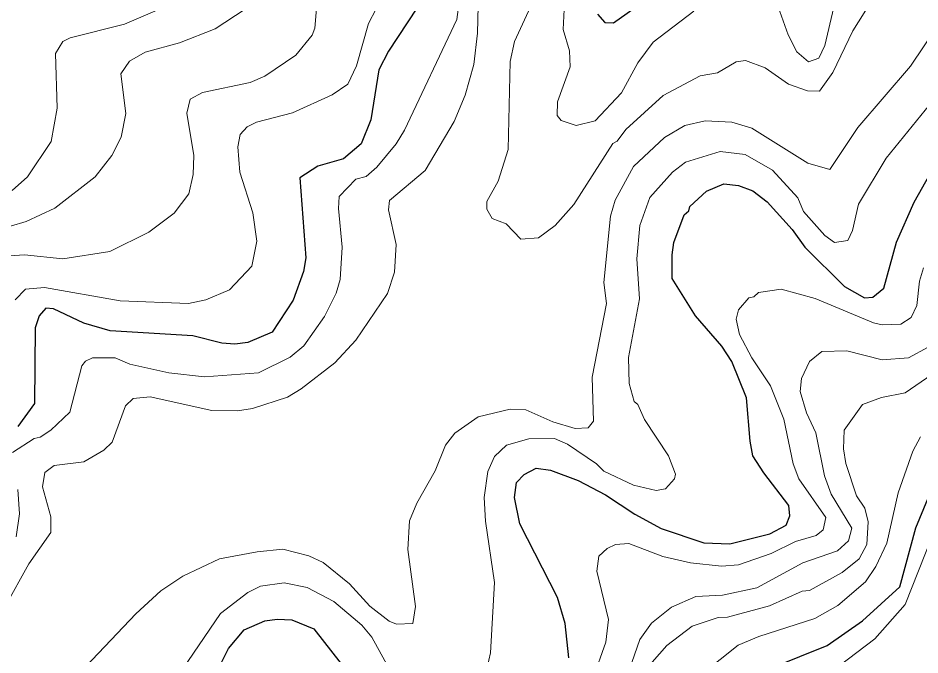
# Model space of a CAD drawing. Extents: x 673.3 to 698.5, y 6984.3 to 7012.3.
# Drawn here: x 680.871 to 682.005, y 7004.407 to 7005.208 of the extents above; entities that cross this region are included whole.
import ezdxf

# ---------------------------------------------------------------- set-up
doc = ezdxf.new("R2010")
doc.units = 0
doc.header["$LTSCALE"] = 0.032
doc.layers.add('1', color=7, linetype='Continuous', lineweight=25)
doc.layers.add('2', color=7, linetype='Continuous', lineweight=13)

msp = doc.modelspace()

# ---------------------------------------------------------------- linework, layer by layer
at = {"layer": '1'}
for points in [[(681.6, 7005.2122), (681.6093, 7005.2017), (681.6202, 7005.2015), (681.6645, 7005.2333)], [(681.3726, 7005.2199), (681.337, 7005.1658), (681.3249, 7005.1424), (681.3149, 7005.0795), (681.3028, 7005.0493), (681.2806, 7005.0304), (681.2482, 7005.0214), (681.2256, 7005.0069), (681.2334, 7004.9062), (681.2302, 7004.8889), (681.2171, 7004.8528), (681.191, 7004.8129), (681.1604, 7004.7999), (681.1441, 7004.7975), (681.1278, 7004.799), (681.091, 7004.8081), (680.9872, 7004.8146), (680.954, 7004.8241), (680.9161, 7004.8421), (680.9063, 7004.8429), (680.898, 7004.8332), (680.893, 7004.8183), (680.8921, 7004.7233), (680.871, 7004.6941)], [(681.7162, 7004.9707), (681.7369, 7004.9899), (681.7588, 7004.9991), (681.7771, 7004.997), (681.7953, 7004.9904), (681.8133, 7004.9766), (681.8448, 7004.9418), (681.8608, 7004.9194), (681.9103, 7004.8703), (681.9357, 7004.8561), (681.9462, 7004.8569), (681.9598, 7004.8681), (681.976, 7004.9258), (681.998, 7004.9763), (682.0181, 7005.0118)], [(681.5641, 7004.4036), (681.5593, 7004.4465), (681.5495, 7004.4792), (681.5024, 7004.5717), (681.4957, 7004.6049), (681.4981, 7004.624), (681.5077, 7004.634), (681.5227, 7004.6417), (681.5409, 7004.6395), (681.5757, 7004.6263), (681.61, 7004.6084), (681.6467, 7004.5841), (681.68, 7004.566), (681.7337, 7004.5482), (681.7663, 7004.5467), (681.8168, 7004.5592), (681.8373, 7004.5702), (681.8418, 7004.5818), (681.8406, 7004.595), (681.809, 7004.6358), (681.7954, 7004.6574), (681.7917, 7004.6757), (681.7872, 7004.7304), (681.7687, 7004.7759), (681.7562, 7004.7953), (681.7232, 7004.8331), (681.6939, 7004.8804), (681.6936, 7004.9101), (681.6959, 7004.9254), (681.7091, 7004.9603), (681.7146, 7004.9652), (681.7162, 7004.9707)], [(681.614, 7004.057), (681.6474, 7004.1694), (681.6829, 7004.2615), (681.703, 7004.298), (681.7321, 7004.3343), (681.7835, 7004.3766), (681.8885, 7004.4189), (681.9332, 7004.4499), (681.9799, 7004.4926), (682, 7004.5668), (682.0151, 7004.6033)], [(681.1269, 7004.397), (681.1362, 7004.4152), (681.1555, 7004.4385), (681.1816, 7004.4498), (681.1973, 7004.4521), (681.2155, 7004.4513), (681.2432, 7004.4399), (681.2778, 7004.3958)]]:
    msp.add_lwpolyline(points, dxfattribs=at)
at = {"layer": '2'}
for points in [[(680.8646, 7004.6614), (680.8916, 7004.6792), (680.8994, 7004.681), (680.9127, 7004.6895), (680.9364, 7004.7122), (680.9514, 7004.7706), (680.9563, 7004.7765), (680.9649, 7004.7803), (680.9937, 7004.7803), (681.0121, 7004.7726), (681.0611, 7004.7617), (681.1057, 7004.7568), (681.1736, 7004.7616), (681.2136, 7004.7812), (681.2307, 7004.7954), (681.2567, 7004.8325), (681.2713, 7004.8619), (681.2765, 7004.8789), (681.2791, 7004.9197), (681.2742, 7004.9681), (681.2752, 7004.9833), (681.2961, 7005.0049), (681.3092, 7005.0085), (681.3227, 7005.0203), (681.3469, 7005.0493), (681.3574, 7005.0664), (681.4231, 7005.2055), (681.4328, 7005.2788)], [(681.2491, 7005.2501), (681.2447, 7005.1949), (681.2412, 7005.1861), (681.2207, 7005.161), (681.1818, 7005.1344), (681.1631, 7005.1264), (681.1032, 7005.1138), (681.0877, 7005.1057), (681.0836, 7005.088), (681.0925, 7005.0346), (681.0917, 7005.0108), (681.086, 7004.9866), (681.0675, 7004.9622), (681.0358, 7004.9384), (680.9869, 7004.9142), (680.9278, 7004.905), (680.8795, 7004.9098), (680.8361, 7004.907)], [(680.864, 7004.9908), (680.8834, 7005.0078), (680.9132, 7005.0522), (680.9208, 7005.0943), (680.9183, 7005.163), (680.9277, 7005.1779), (680.9368, 7005.1828), (681.0051, 7005.1998), (681.1119, 7005.2458)], [(681.3311, 7005.238), (681.3122, 7005.2007), (681.2968, 7005.1473), (681.2862, 7005.1242), (681.2665, 7005.1111), (681.2166, 7005.0885), (681.1712, 7005.0766), (681.1593, 7005.0709), (681.1505, 7005.0613), (681.1479, 7005.0455), (681.1504, 7005.0137), (681.1665, 7004.9626), (681.1715, 7004.927), (681.1653, 7004.8958), (681.1374, 7004.8658), (681.1077, 7004.8535), (681.0859, 7004.8488), (680.9998, 7004.852), (680.9048, 7004.869), (680.8807, 7004.8666), (680.8678, 7004.8534)], [(681.9444, 7005.2287), (681.9208, 7005.1915), (681.896, 7005.1389), (681.8789, 7005.1158), (681.8641, 7005.1161), (681.8402, 7005.1244), (681.8108, 7005.1448), (681.7862, 7005.154), (681.7744, 7005.1524), (681.7508, 7005.1388), (681.7289, 7005.135), (681.6827, 7005.1103), (681.6355, 7005.0675), (681.6246, 7005.0527), (681.6191, 7005.05), (681.5703, 7004.9731), (681.5466, 7004.9469), (681.5256, 7004.9313), (681.5034, 7004.9296), (681.4851, 7004.9487), (681.4674, 7004.9556), (681.4607, 7004.9672), (681.4608, 7004.9768), (681.4751, 7005.0024), (681.4876, 7005.0424), (681.49, 7005.1528), (681.4956, 7005.1782), (681.5257, 7005.2437)], [(680.8619, 7004.9461), (680.8818, 7004.9519), (680.9175, 7004.9686), (680.9683, 7005.0079), (680.9895, 7005.0346), (681.0012, 7005.0577), (681.007, 7005.0876), (681.0006, 7005.1372), (681.0116, 7005.1535), (681.0314, 7005.1645), (681.0744, 7005.1762), (681.1192, 7005.1939), (681.1571, 7005.2187)], [(681.4501, 7005.2228), (681.4492, 7005.1884), (681.4443, 7005.1493)], [(681.5582, 7005.2182), (681.5568, 7005.1932), (681.5647, 7005.1662), (681.5656, 7005.1461), (681.5495, 7005.1023), (681.5492, 7005.0852), (681.5541, 7005.0787), (681.5731, 7005.0726), (681.5972, 7005.0783), (681.6302, 7005.1137), (681.6505, 7005.1511), (681.6701, 7005.1771), (681.7209, 7005.216)], [(681.8271, 7005.2217), (681.8395, 7005.1864), (681.8504, 7005.165), (681.8651, 7005.1526), (681.878, 7005.157), (681.8859, 7005.173), (681.8969, 7005.2212)], [(680.941, 7004.3764), (681.0193, 7004.4587), (681.0508, 7004.4879), (681.0786, 7004.5063), (681.1247, 7004.5279), (681.1721, 7004.5369), (681.2044, 7004.5399), (681.2368, 7004.5316), (681.2549, 7004.5235), (681.2883, 7004.4965), (681.3139, 7004.4686), (681.3379, 7004.4496), (681.3474, 7004.4456), (681.3677, 7004.4467), (681.3711, 7004.4682), (681.3613, 7004.5395), (681.3637, 7004.5756), (681.3729, 7004.5977), (681.3957, 7004.6384), (681.4087, 7004.6707), (681.4207, 7004.6858), (681.45, 7004.7062), (681.4902, 7004.7159), (681.51, 7004.715), (681.5436, 7004.7002), (681.5719, 7004.6916), (681.5881, 7004.6924), (681.5948, 7004.7011), (681.5934, 7004.7561), (681.6112, 7004.8489), (681.6081, 7004.875), (681.6161, 7004.9584), (681.6221, 7004.9788), (681.6451, 7005.021), (681.684, 7005.0574), (681.7099, 7005.0726), (681.7352, 7005.0784), (681.769, 7005.0768), (681.794, 7005.0693), (681.8643, 7005.0251), (681.892, 7005.0173), (681.9272, 7005.07), (681.9936, 7005.1471), (682.0288, 7005.1995)], [(681.4443, 7005.1493), (681.4337, 7005.1104), (681.4199, 7005.0777), (681.3834, 7005.016), (681.3385, 7004.9784), (681.337, 7004.9664), (681.3466, 7004.9228), (681.3448, 7004.888), (681.3361, 7004.8613), (681.296, 7004.8026), (681.2698, 7004.7744), (681.2272, 7004.7414), (681.21, 7004.7312), (681.1663, 7004.7167), (681.1475, 7004.7137), (681.1151, 7004.7144), (681.0377, 7004.7315), (681.0162, 7004.7294), (681.0067, 7004.7201), (680.9898, 7004.6745), (680.9791, 7004.6644), (680.9543, 7004.6496), (680.9167, 7004.6451), (680.905, 7004.6362), (680.902, 7004.6183), (680.9125, 7004.5808), (680.9127, 7004.5612), (680.885, 7004.5215), (680.8553, 7004.4682)], [(682.0173, 7005.0984), (681.9629, 7005.0316), (681.9282, 7004.9736), (681.9207, 7004.9407), (681.9147, 7004.9278), (681.898, 7004.9254), (681.8858, 7004.9344), (681.8591, 7004.9642), (681.8518, 7004.9816), (681.82, 7005.0163), (681.7856, 7005.036), (681.7541, 7005.0396), (681.7107, 7005.0262), (681.6941, 7005.0138), (681.6657, 7004.9819), (681.6532, 7004.947), (681.6495, 7004.9049), (681.6528, 7004.8545), (681.6391, 7004.7809)], [(681.5941, 7004.3769), (681.6105, 7004.4231), (681.6137, 7004.4515), (681.5991, 7004.5125), (681.6018, 7004.5313), (681.6119, 7004.5407), (681.6225, 7004.546), (681.6393, 7004.5472), (681.682, 7004.5309), (681.7167, 7004.5227), (681.7559, 7004.5189), (681.7771, 7004.5205), (681.8184, 7004.5345), (681.8488, 7004.5497), (681.8748, 7004.5571), (681.8835, 7004.5645), (681.8872, 7004.5799), (681.853, 7004.6283), (681.8459, 7004.6473), (681.834, 7004.7034), (681.8173, 7004.7453), (681.7939, 7004.7806), (681.7785, 7004.8098), (681.7742, 7004.8289), (681.777, 7004.8409), (681.7903, 7004.8558), (681.7965, 7004.8572), (681.8022, 7004.8626), (681.8309, 7004.8666), (681.8738, 7004.8551), (681.9468, 7004.8243), (681.9579, 7004.8219), (681.9812, 7004.8228), (681.9941, 7004.8312), (682.0013, 7004.8461), (682.0046, 7004.8769), (682.01, 7004.8935)], [(681.6336, 7004.37), (681.6532, 7004.4267), (681.668, 7004.447), (681.693, 7004.4672), (681.7237, 7004.4806), (681.7569, 7004.4823), (681.8003, 7004.4914), (681.858, 7004.5229), (681.9015, 7004.5378), (681.9153, 7004.5504), (681.9198, 7004.5663), (681.8936, 7004.6092), (681.8854, 7004.6324), (681.8744, 7004.6863), (681.8629, 7004.7114), (681.8549, 7004.7382), (681.8563, 7004.7545), (681.8665, 7004.7759), (681.8818, 7004.7884), (681.9133, 7004.7891), (681.9579, 7004.7779), (681.991, 7004.7804), (682.0157, 7004.7937)], [(681.6391, 7004.7809), (681.6398, 7004.7482), (681.6461, 7004.7256), (681.6508, 7004.7219), (681.6592, 7004.7032), (681.6894, 7004.6573), (681.6982, 7004.6344), (681.6969, 7004.6286), (681.6854, 7004.616), (681.6739, 7004.6137), (681.6454, 7004.6204), (681.6081, 7004.638), (681.5985, 7004.6474), (681.5622, 7004.6719), (681.5458, 7004.6793), (681.5136, 7004.6785), (681.4855, 7004.6707), (681.4704, 7004.6565), (681.4622, 7004.6375), (681.4573, 7004.605), (681.459, 7004.5752), (681.4705, 7004.498), (681.4655, 7004.4099), (681.4549, 7004.3639)], [(682.0335, 7004.7689), (681.9869, 7004.7365), (681.9569, 7004.7307), (681.9332, 7004.7217), (681.9102, 7004.6897), (681.9094, 7004.666), (681.9122, 7004.6477), (681.9254, 7004.607), (681.936, 7004.5917), (681.9402, 7004.5746), (681.9386, 7004.546), (681.9288, 7004.5278), (681.9076, 7004.5108), (681.8664, 7004.4882), (681.8573, 7004.4871), (681.816, 7004.4688), (681.7635, 7004.4547), (681.7518, 7004.4542), (681.7189, 7004.4431), (681.6871, 7004.4188), (681.6594, 7004.3876)], [(682.0059, 7004.6812), (681.9962, 7004.6632), (681.9779, 7004.6108), (681.9637, 7004.5476), (681.9497, 7004.5183), (681.9368, 7004.4991), (681.9023, 7004.4694), (681.8733, 7004.4528), (681.8029, 7004.4305), (681.7767, 7004.4193), (681.7088, 7004.3655)], [(680.8691, 7004.5556), (680.8734, 7004.5844), (680.871, 7004.615)], [(681.8929, 7004.3852), (681.9488, 7004.4273), (681.9867, 7004.4705), (682.0289, 7004.5773)], [(681.3814, 7004.3107), (681.3162, 7004.4296), (681.3036, 7004.4446), (681.2683, 7004.4744), (681.235, 7004.492), (681.2061, 7004.4977), (681.1764, 7004.4936), (681.1604, 7004.4857), (681.126, 7004.4594), (681.0715, 7004.3791)]]:
    msp.add_lwpolyline(points, dxfattribs=at)

doc.saveas('drawing.dxf')
